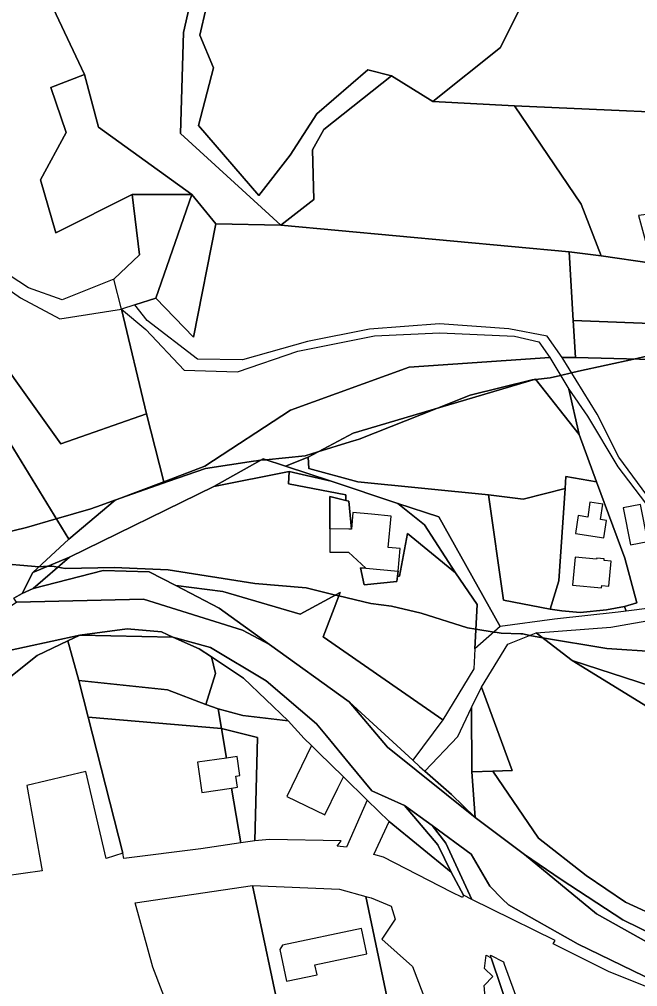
# Model space of a CAD drawing. Extents: x -477304 to -465429, y -1159113 to -1149210.
# Drawn here: x -472284.9 to -472081.2, y -1153414.3 to -1153095.4 of the extents above; entities that cross this region are included whole.
import ezdxf

# ---------------------------------------------------------------- set-up
doc = ezdxf.new("R2010")
doc.units = 0
for name, color, linetype in [('BPEJ_s', 7, 'Continuous'), ('orna_s', 7, 'Continuous'), ('PUPFL_s', 7, 'Continuous'), ('sad_s', 7, 'Continuous'), ('trav_porost_s', 7, 'Continuous'), ('voda_s', 7, 'Continuous'), ('zahrada_s', 7, 'Continuous')]:
    doc.layers.add(name, color=color, linetype=linetype)

msp = doc.modelspace()

# ---------------------------------------------------------------- linework, layer by layer
at = {"layer": 'BPEJ_s'}
for points in [[(-472298.47, -1153266.74), (-472282.57, -1153262.89), (-472272.72, -1153260.03), (-472261.32, -1153256.73), (-472257.95, -1153255.54), (-472253.38, -1153253.93), (-472235.63, -1153247.69), (-472223.53, -1153243.42), (-472207.75, -1153241), (-472206.77, -1153240.9), (-472205.43, -1153240.76), (-472204.38, -1153240.66), (-472203.65, -1153240.59), (-472190.75, -1153239.3), (-472186.55, -1153238), (-472175.9, -1153234.7), (-472172.9, -1153233.77), (-472147.14, -1153223.59), (-472136.34, -1153219.32), (-472115.93, -1153214.22), (-472115.22, -1153214.14), (-472114.8, -1153214.09), (-472109.98, -1153213.58), (-472106.54, -1153212.76), (-472102.94, -1153211.91), (-472100.64, -1153211.36), (-472082.44, -1153207.39), (-472077.67, -1153206.35)], [(-472077.67, -1153206.35), (-472082.44, -1153207.39), (-472100.64, -1153211.36), (-472102.94, -1153211.91), (-472106.54, -1153212.76), (-472109.98, -1153213.58), (-472114.8, -1153214.09), (-472115.22, -1153214.14), (-472115.93, -1153214.22), (-472136.34, -1153219.32), (-472147.14, -1153223.59), (-472172.9, -1153233.77), (-472175.9, -1153234.7), (-472186.55, -1153238), (-472190.75, -1153239.3), (-472203.65, -1153240.59), (-472204.38, -1153240.66), (-472205.43, -1153240.76), (-472206.77, -1153240.9), (-472207.75, -1153241), (-472223.53, -1153243.42), (-472235.63, -1153247.69), (-472253.38, -1153253.93), (-472257.95, -1153255.54), (-472261.32, -1153256.73), (-472272.72, -1153260.03), (-472282.57, -1153262.89), (-472298.47, -1153266.74)], [(-472128.45, -1153297.39), (-472134.46, -1153296.47), (-472137.19, -1153296.05), (-472152.49, -1153291.16), (-472162.27, -1153288.82), (-472169.07, -1153287.97), (-472179.63, -1153285.44), (-472180.71, -1153285.18), (-472190.33, -1153282.87), (-472207.33, -1153281.38), (-472235.81, -1153276.92), (-472253.67, -1153276.07), (-472269.82, -1153276.49), (-472272.18, -1153276.02), (-472274.07, -1153275.64), (-472275.65, -1153275.72), (-472278.32, -1153275.85), (-472278.41, -1153275.85), (-472293.75, -1153274.54)], [(-472293.75, -1153274.54), (-472278.41, -1153275.85), (-472278.32, -1153275.85), (-472275.65, -1153275.72), (-472274.07, -1153275.64), (-472272.18, -1153276.02), (-472269.82, -1153276.49), (-472253.67, -1153276.07), (-472235.81, -1153276.92), (-472207.33, -1153281.38), (-472190.33, -1153282.87), (-472180.71, -1153285.18), (-472179.63, -1153285.44), (-472169.07, -1153287.97), (-472162.27, -1153288.82), (-472152.49, -1153291.16), (-472137.19, -1153296.05), (-472134.46, -1153296.47), (-472128.45, -1153297.39), (-472127.42, -1153297.55), (-472126.14, -1153297.75), (-472119.62, -1153297.95), (-472119.33, -1153297.96), (-472119.03, -1153298.02), (-472116.68, -1153298.48), (-472112.54, -1153299.28), (-472112.48, -1153299.29), (-472091.28, -1153302.85), (-472074.7, -1153303.91)], [(-471942.49, -1153307.74), (-471962.9, -1153306.67), (-472000.31, -1153309.01), (-472013.48, -1153307.52), (-472033.89, -1153307.74), (-472036.05, -1153307.52), (-472049.29, -1153306.2), (-472059.39, -1153305.19), (-472067.9, -1153305.4), (-472074.7, -1153303.91), (-472091.28, -1153302.85), (-472112.48, -1153299.29), (-472112.54, -1153299.28), (-472116.68, -1153298.48), (-472119.03, -1153298.02), (-472119.33, -1153297.96), (-472119.62, -1153297.95), (-472126.14, -1153297.75), (-472127.42, -1153297.55), (-472128.45, -1153297.39)]]:
    msp.add_lwpolyline(points, dxfattribs=at)
at = {"layer": 'orna_s'}
for points in [[(-472130.33, -1153252.17), (-472173.3, -1153247.87), (-472189.53, -1153243.42), (-472189.74, -1153239.69), (-472174.85, -1153231.79), (-472114.85, -1153214.03), (-472100.42, -1153232.24), (-472094.67, -1153247.84), (-472104.77, -1153246.11), (-472105.08, -1153250.04), (-472118.89, -1153253.55)], [(-472262.21, -1153325.44), (-472265.26, -1153313.38), (-472236.05, -1153316.44), (-472223.42, -1153321.23), (-472219.4, -1153322.76), (-472218.3, -1153329.18)], [(-472250.84, -1153370.35), (-472262.21, -1153325.44), (-472218.3, -1153329.18), (-472216.66, -1153338.94), (-472226.15, -1153340.3), (-472224.71, -1153350.27), (-472214.99, -1153348.88), (-472211.95, -1153366.94), (-472225.05, -1153368.87), (-472250.42, -1153372.03)], [(-472122.68, -1153424.7), (-472129.43, -1153404.81), (-472129.69, -1153403.88), (-472125.37, -1153406.16), (-472125.12, -1153406.85), (-472119.04, -1153423.75)]]:
    msp.add_lwpolyline(points, close=True, dxfattribs=at)
at = {"layer": 'PUPFL_s'}
for points in [[(-472213.29, -1153019.68), (-472220.01, -1153052.22), (-472230.83, -1153099.69), (-472231.8, -1153133.05), (-472198.68, -1153163.26), (-472220.11, -1153162.83), (-472228.05, -1153153.14), (-472258.78, -1153130.96), (-472263.42, -1153113.62), (-472273.69, -1153091.67), (-472272.97, -1153005.53)], [(-472200.27, -1153019.42), (-472193.28, -1153023.44), (-472204.7, -1153044.67), (-472205.38, -1153059.61), (-472219.14, -1153073.5), (-472225.45, -1153100.58), (-472220.88, -1153111.4), (-472225.86, -1153130.36), (-472205.93, -1153153.5), (-472195.62, -1153140.15), (-472186.86, -1153126.57), (-472170.01, -1153111.99), (-472162.28, -1153113.98), (-472184.56, -1153131.65), (-472188.26, -1153138.37), (-472187.82, -1153154.75), (-472198.68, -1153163.26), (-472231.8, -1153133.05), (-472230.83, -1153099.69), (-472220.01, -1153052.22), (-472213.29, -1153019.68), (-472193.61, -1153008.07)], [(-472263.42, -1153113.62), (-472258.78, -1153130.96), (-472228.05, -1153153.14), (-472247.67, -1153153.16), (-472272.87, -1153165.76), (-472277.93, -1153148.32), (-472269.45, -1153132.66), (-472274.47, -1153117.83)], [(-472103.71, -1153172.08), (-472198.68, -1153163.26), (-472187.82, -1153154.75), (-472188.26, -1153138.37), (-472184.56, -1153131.65), (-472162.28, -1153113.98), (-472148.64, -1153122.47), (-472121.74, -1153123.88), (-472099.75, -1153156.32), (-472093.13, -1153173.4)], [(-472242.99, -1153225.44), (-472237.24, -1153247.9), (-472253.36, -1153253.92), (-472268.6, -1153266.75), (-472306.2, -1153205.49), (-472320.7, -1153197.58), (-472346.31, -1153164.26), (-472333.31, -1153148.52), (-472271.19, -1153235.38)], [(-472169.55, -1153197.56), (-472189.9, -1153201.6), (-472211.36, -1153207.6), (-472226.24, -1153207.47), (-472242.78, -1153194.67), (-472246.86, -1153189.55), (-472239.9, -1153187.26), (-472227.53, -1153200.21), (-472220.11, -1153162.83), (-472198.68, -1153163.26), (-472103.71, -1153172.08), (-472102.37, -1153194.66), (-472101.64, -1153206.91), (-472106.01, -1153206.91), (-472110.95, -1153199.86), (-472123.6, -1153197.4), (-472146.45, -1153195.78)], [(-472042.64, -1153197.01), (-472102.37, -1153194.66), (-472103.71, -1153172.08), (-472093.13, -1153173.4), (-472076.63, -1153175.77), (-472046.32, -1153187.19), (-472027.37, -1153208.77), (-472042.64, -1153208.39)], [(-472237.24, -1153247.9), (-472242.99, -1153225.44), (-472251.18, -1153190.97), (-472243.25, -1153197.68), (-472230.62, -1153211.01), (-472213.01, -1153211.64), (-472193.16, -1153204.79), (-472167.85, -1153199.69), (-472146.3, -1153198.79), (-472121.68, -1153199.86), (-472113.74, -1153201.72), (-472110.09, -1153206.82), (-472156.45, -1153210.08), (-472195.51, -1153224.2), (-472223.79, -1153242.65)], [(-472220.8, -1153249.4), (-472268.39, -1153272.71), (-472280.45, -1153277.71), (-472268.6, -1153266.75), (-472253.36, -1153253.92), (-472237.24, -1153247.9), (-472223.79, -1153242.65), (-472195.51, -1153224.2), (-472156.45, -1153210.08), (-472110.09, -1153206.82), (-472103.82, -1153217.33), (-472100.42, -1153232.24), (-472114.85, -1153214.03), (-472174.85, -1153231.79), (-472189.74, -1153239.69), (-472197.14, -1153242.74), (-472204.57, -1153240.28)], [(-472268.39, -1153272.71), (-472280.28, -1153283.08), (-472283.94, -1153284.69), (-472280.45, -1153277.71)]]:
    msp.add_lwpolyline(points, close=True, dxfattribs=at)
msp.add_lwpolyline([(-472306.2, -1153205.49), (-472268.6, -1153266.75), (-472280.45, -1153277.71), (-472283.94, -1153284.69), (-472286.68, -1153286.23)], dxfattribs=at)
at = {"layer": 'sad_s'}
msp.add_lwpolyline([(-472240.85, -1153407.9), (-472246.71, -1153386.63), (-472208.01, -1153380.92), (-472198.02, -1153428.24), (-472194.38, -1153427.4), (-472192.46, -1153437.24), (-472198.89, -1153447.13), (-472223.06, -1153456.67), (-472226.91, -1153444.86), (-472234.25, -1153425.38)], close=True, dxfattribs=at)
at = {"layer": 'trav_porost_s'}
for points in [[(-472301.19, -1153008.8), (-472272.97, -1153005.53), (-472273.69, -1153091.67), (-472263.42, -1153113.62), (-472274.47, -1153117.83), (-472269.45, -1153132.66), (-472277.93, -1153148.32), (-472272.87, -1153165.76), (-472247.67, -1153153.16), (-472245.35, -1153172.98), (-472253.8, -1153181.05), (-472270.76, -1153187.82), (-472281.85, -1153183.88), (-472303.92, -1153169.53)], [(-472076.57, -1153254.34), (-472087.33, -1153239.77), (-472094.53, -1153225.58), (-472106.01, -1153206.91), (-472101.64, -1153206.91), (-472042.64, -1153208.39)], [(-472056.36, -1153286.9), (-472084.97, -1153290.5), (-472085.48, -1153288.96), (-472081.44, -1153287.81), (-472085.37, -1153273.05), (-472094.67, -1153247.84), (-472100.42, -1153232.24), (-472103.82, -1153217.33), (-472097.7, -1153226.27), (-472087.69, -1153242.94), (-472078.57, -1153254.86)]]:
    msp.add_lwpolyline(points, dxfattribs=at)
for points in [[(-472151.69, -1153058.22), (-472118.41, -1153088.65), (-472126.35, -1153104.62), (-472148.64, -1153122.47), (-472162.28, -1153113.98), (-472170.01, -1153111.99), (-472186.86, -1153126.57), (-472195.62, -1153140.15), (-472205.93, -1153153.5), (-472225.86, -1153130.36), (-472220.88, -1153111.4), (-472225.45, -1153100.58), (-472219.14, -1153073.5), (-472205.38, -1153059.61), (-472204.7, -1153044.67)], [(-472037.23, -1153176.33), (-472039.31, -1153148.66), (-472045.62, -1153140.01), (-472042.96, -1153127.43), (-472121.74, -1153123.88), (-472148.64, -1153122.47), (-472126.35, -1153104.62), (-472118.41, -1153088.65), (-472108.74, -1153069.2), (-472107.23, -1153065.78), (-472025.06, -1153084.11), (-471931.66, -1153083.65), (-471929.62, -1153168.67), (-471935.19, -1153181.89), (-471942.19, -1153198.49), (-471933.83, -1153207.33), (-471917.7, -1153217.13), (-471919.47, -1153226.9), (-471923.26, -1153226.47), (-471927.6, -1153225.69), (-471934.26, -1153221.29), (-471953.26, -1153210.41), (-471985.75, -1153193.11)], [(-472039.31, -1153148.66), (-472043.8, -1153155.34), (-472080.87, -1153160.05), (-472076.63, -1153175.77), (-472093.13, -1153173.4), (-472099.75, -1153156.32), (-472121.74, -1153123.88), (-472042.96, -1153127.43), (-472045.62, -1153140.01)], [(-472284.51, -1153187.23), (-472271.57, -1153194.16), (-472251.18, -1153190.97), (-472242.99, -1153225.44), (-472271.19, -1153235.38), (-472333.31, -1153148.52), (-472306.08, -1153172.02)], [(-472239.9, -1153187.26), (-472246.86, -1153189.55), (-472251.18, -1153190.97), (-472253.8, -1153181.05), (-472245.35, -1153172.98), (-472247.67, -1153153.16), (-472228.05, -1153153.14)], [(-472239.9, -1153187.26), (-472228.05, -1153153.14), (-472220.11, -1153162.83), (-472227.53, -1153200.21)], [(-472102.37, -1153194.66), (-472042.64, -1153197.01), (-472042.64, -1153208.39), (-472101.64, -1153206.91)], [(-472197.14, -1153242.74), (-472182.19, -1153247.69), (-472195.99, -1153244.42), (-472220.8, -1153249.4), (-472204.57, -1153240.28)], [(-472146.62, -1153259.46), (-472160.19, -1153254.97), (-472182.19, -1153247.69), (-472197.14, -1153242.74), (-472189.74, -1153239.69), (-472189.53, -1153243.42), (-472173.3, -1153247.87), (-472130.33, -1153252.17), (-472125.37, -1153286.83), (-472109.93, -1153289.88), (-472106.15, -1153290.39), (-472100.08, -1153291), (-472091.4, -1153290.09), (-472085.48, -1153288.96), (-472084.97, -1153290.5), (-472087.52, -1153290.82), (-472108.5, -1153293.12), (-472126.45, -1153295.62)], [(-472159.64, -1153278.96), (-472156.99, -1153264.86), (-472141.16, -1153277.9), (-472134.06, -1153288.35), (-472134.78, -1153302.98), (-472135.12, -1153309.54), (-472145.33, -1153326.3), (-472184.76, -1153299.01), (-472179.23, -1153284.37), (-472192.38, -1153291.53), (-472217.88, -1153284.08), (-472233.37, -1153282.08), (-472242.08, -1153277.59), (-472257.29, -1153277.14), (-472280.28, -1153283.08), (-472268.39, -1153272.71), (-472220.8, -1153249.4), (-472195.99, -1153244.42), (-472196.2, -1153248.56), (-472177.36, -1153252.18), (-472177.32, -1153254.03), (-472182.61, -1153252.75), (-472182.53, -1153263.41), (-472182.62, -1153271.01), (-472176.39, -1153271.08), (-472170.7, -1153276.35), (-472172.49, -1153276.19), (-472171.23, -1153281.82), (-472160.51, -1153280.75), (-472160.28, -1153278.98)], [(-472163.35, -1153269.51), (-472162.38, -1153259.16), (-472168.84, -1153258.55), (-472174.97, -1153257.98), (-472175.49, -1153263.52), (-472176.28, -1153254.28), (-472177.32, -1153254.03), (-472177.36, -1153252.18), (-472196.2, -1153248.56), (-472195.99, -1153244.42), (-472182.19, -1153247.69), (-472160.19, -1153254.97), (-472151.44, -1153262.01), (-472141.16, -1153277.9), (-472156.99, -1153264.86), (-472159.64, -1153278.96), (-472160.28, -1153278.98), (-472160.06, -1153277.35), (-472159.36, -1153269.88)], [(-472091.4, -1153290.09), (-472100.08, -1153291), (-472106.15, -1153290.39), (-472109.93, -1153289.88), (-472107.12, -1153280.46), (-472105.08, -1153250.04), (-472104.77, -1153246.11), (-472094.67, -1153247.84), (-472085.37, -1153273.05), (-472081.44, -1153287.81), (-472085.48, -1153288.96)], [(-472107.12, -1153280.46), (-472109.93, -1153289.88), (-472125.37, -1153286.83), (-472130.33, -1153252.17), (-472118.89, -1153253.55), (-472105.08, -1153250.04)], [(-472151.44, -1153262.01), (-472160.19, -1153254.97), (-472146.62, -1153259.46), (-472126.45, -1153295.62), (-472134.78, -1153302.98), (-472134.06, -1153288.35), (-472141.16, -1153277.9)], [(-472097.62, -1153259.49), (-472100.76, -1153259.01), (-472101.66, -1153264.88), (-472092.29, -1153266.31), (-472091.41, -1153260.58), (-472093.36, -1153260.28), (-472092.6, -1153255.27), (-472096.88, -1153254.61)], [(-472077.84, -1153267.56), (-472080.24, -1153255.29), (-472085.93, -1153256.4), (-472083.53, -1153268.67)], [(-472092.94, -1153282.06), (-472090.63, -1153282.27), (-472089.88, -1153274.06), (-472092.23, -1153273.84), (-472092.17, -1153273.24), (-472094.63, -1153273.01), (-472094.66, -1153273.31), (-472101.77, -1153272.66), (-472102.63, -1153281.97), (-472093.01, -1153282.86)], [(-472233.37, -1153282.08), (-472217.88, -1153284.08), (-472192.38, -1153291.53), (-472179.23, -1153284.37), (-472184.76, -1153299.01), (-472145.33, -1153326.3), (-472155.26, -1153339.65), (-472176.24, -1153320.45), (-472202.44, -1153301.48), (-472219.01, -1153289.49)], [(-472055.11, -1153322.31), (-472102.72, -1153306.81), (-472114.62, -1153297.64), (-472090.01, -1153295.74), (-472056.93, -1153289.93), (-472048.96, -1153289.19), (-472049.07, -1153291.51), (-472049.74, -1153335.76), (-472054.9, -1153335.07)], [(-472265.01, -1153298.42), (-472249.36, -1153296.36), (-472238.08, -1153297.32), (-472234.32, -1153299.03)], [(-472040.28, -1153387.33), (-472043.63, -1153404.63), (-472061.23, -1153397.43), (-472085.17, -1153386.42), (-472098.17, -1153377.69), (-472113.83, -1153365.37), (-472128.86, -1153343.24), (-472122.45, -1153343.01), (-472132.61, -1153315.55), (-472123.94, -1153301.42), (-472114.62, -1153297.64), (-472102.72, -1153306.81), (-472073.58, -1153324.7), (-472054.9, -1153335.07), (-472037.02, -1153343.31), (-472036.92, -1153349.44)], [(-472277.37, -1153376.14), (-472289.84, -1153377.84), (-472298.42, -1153377.97), (-472300.61, -1153360.06), (-472303.84, -1153360.46), (-472305.35, -1153349.08), (-472303.67, -1153345.57), (-472310.2, -1153332.02), (-472311.91, -1153328.48), (-472296.6, -1153319.11), (-472279, -1153305.14), (-472268.93, -1153300.29), (-472265.26, -1153313.38), (-472262.21, -1153325.44), (-472250.84, -1153370.35), (-472256.32, -1153372.01), (-472263.03, -1153343.32), (-472282.47, -1153348)], [(-472236.05, -1153316.44), (-472265.26, -1153313.38), (-472268.93, -1153300.29), (-472265.01, -1153298.42), (-472234.32, -1153299.03), (-472225.64, -1153302.98), (-472221.55, -1153305.55), (-472220.25, -1153311.08), (-472223.42, -1153321.23)], [(-472054.9, -1153335.07), (-472073.58, -1153324.7), (-472102.72, -1153306.81), (-472055.11, -1153322.31)], [(-472128.86, -1153343.24), (-472135.76, -1153343.49), (-472135.85, -1153322.32), (-472132.61, -1153315.55), (-472122.45, -1153343.01)], [(-472135.76, -1153343.49), (-472134.73, -1153358.49), (-472142.45, -1153350.97), (-472151.28, -1153343.22), (-472140.39, -1153331.81), (-472135.85, -1153322.32)], [(-472135.76, -1153343.49), (-472128.86, -1153343.24), (-472113.83, -1153365.37), (-472098.17, -1153377.69), (-472085.17, -1153386.42), (-472061.23, -1153397.43), (-472043.63, -1153404.63), (-472044.23, -1153407.75), (-472064.03, -1153403.08), (-472085.99, -1153392.27), (-472106.38, -1153378.96), (-472118.48, -1153370.74), (-472134.73, -1153358.49)], [(-472194.38, -1153427.4), (-472198.02, -1153428.24), (-472208.01, -1153380.92), (-472179.45, -1153382.19), (-472170.74, -1153384.55), (-472163.23, -1153420.16), (-472187.74, -1153425.86)], [(-472187.74, -1153425.86), (-472163.23, -1153420.16), (-472170.74, -1153384.55), (-472168.95, -1153385.04), (-472162.33, -1153387.74), (-472161.02, -1153392.04), (-472165.5, -1153398.68), (-472155.36, -1153407.64), (-472147.63, -1153427.73), (-472140.54, -1153436.4), (-472136.84, -1153446.09), (-472132.5, -1153452.79), (-472172.74, -1153471.5)], [(-472172.17, -1153395.18), (-472198.2, -1153400.67), (-472199.09, -1153402.11), (-472196.86, -1153412.52), (-472186.8, -1153410.4), (-472187.5, -1153407.1), (-472170.42, -1153403.5)]]:
    msp.add_lwpolyline(points, close=True, dxfattribs=at)
at = {"layer": 'voda_s'}
for points in [[(-472233.37, -1153282.08), (-472219.01, -1153289.49), (-472202.44, -1153301.48), (-472211.41, -1153296.81), (-472244, -1153286.56), (-472285.83, -1153287.56), (-472286.68, -1153286.23), (-472283.94, -1153284.69), (-472280.28, -1153283.08), (-472257.29, -1153277.14), (-472242.08, -1153277.59)], [(-472367.69, -1153353.96), (-472396.57, -1153357.56), (-472400.47, -1153358.05), (-472407.81, -1153358.3), (-472409.77, -1153346.27), (-472386, -1153342.88), (-472333.73, -1153328.99), (-472292.41, -1153304.4), (-472265.01, -1153298.42), (-472268.93, -1153300.29), (-472279, -1153305.14), (-472296.6, -1153319.11), (-472311.91, -1153328.48), (-472316.69, -1153331.41), (-472327.12, -1153338.47), (-472335.42, -1153342.99), (-472344.39, -1153347.21)], [(-472225.64, -1153302.98), (-472234.32, -1153299.03), (-472221.92, -1153302.46), (-472203.57, -1153313.51), (-472186.97, -1153327.63), (-472183.67, -1153331.63), (-472176.05, -1153340.87), (-472168.71, -1153349.77), (-472157.98, -1153354.53), (-472147.03, -1153367.54), (-472142.56, -1153376.51), (-472163.04, -1153359.86), (-472170.23, -1153352.83), (-472178.12, -1153345.11), (-472186.32, -1153337.08), (-472188.63, -1153334.83), (-472191.07, -1153332.44), (-472196.32, -1153326.66), (-472211.03, -1153312.59), (-472221.55, -1153305.55)], [(-472134.73, -1153358.49), (-472163.55, -1153335.38), (-472176.24, -1153320.45), (-472155.26, -1153339.65), (-472153, -1153341.71), (-472151.28, -1153343.22), (-472142.45, -1153350.97)], [(-472157.98, -1153354.53), (-472148.85, -1153361.23), (-472144.36, -1153367), (-472135.76, -1153385.56), (-472138.52, -1153384.2), (-472142.56, -1153376.51), (-472147.03, -1153367.54)], [(-472075.59, -1153412.5), (-472058.13, -1153419.36), (-472030.7, -1153423.73), (-472029.35, -1153431.46), (-472042.22, -1153427.26), (-472063.06, -1153420.36), (-472090.72, -1153409.29), (-472108.95, -1153400.24), (-472108.28, -1153399.08), (-472129.3, -1153388.74), (-472135.76, -1153385.56), (-472144.36, -1153367), (-472148.85, -1153361.23), (-472135.99, -1153370.66), (-472129.89, -1153381.17), (-472125.66, -1153385.45), (-472123.7, -1153387.29), (-472100.73, -1153400.3)], [(-472094.68, -1153390.32), (-472118.48, -1153370.74), (-472106.38, -1153378.96), (-472085.99, -1153392.27), (-472064.03, -1153403.08), (-472044.23, -1153407.75), (-472044.41, -1153408.94), (-472074.55, -1153401.64)]]:
    msp.add_lwpolyline(points, close=True, dxfattribs=at)
for points in [[(-472517.76, -1153414.65), (-472514.75, -1153410.06), (-472511.05, -1153404.47), (-472497.21, -1153389.92), (-472481.81, -1153365.69), (-472466.76, -1153353.49), (-472457.55, -1153344.2), (-472432.4, -1153339.33), (-472395.06, -1153334.02), (-472362.39, -1153329.82), (-472335.54, -1153323.07), (-472316.37, -1153307.17), (-472285.83, -1153287.56), (-472244, -1153286.56), (-472211.41, -1153296.81), (-472202.44, -1153301.48), (-472176.24, -1153320.45), (-472163.55, -1153335.38), (-472134.73, -1153358.49), (-472118.48, -1153370.74), (-472094.68, -1153390.32), (-472074.55, -1153401.64), (-472044.41, -1153408.94), (-471975.45, -1153424.53)], [(-472058.13, -1153419.36), (-472075.59, -1153412.5), (-472100.73, -1153400.3), (-472123.7, -1153387.29), (-472125.66, -1153385.45), (-472129.89, -1153381.17), (-472135.99, -1153370.66), (-472148.85, -1153361.23), (-472157.98, -1153354.53), (-472168.71, -1153349.77), (-472176.05, -1153340.87), (-472183.67, -1153331.63), (-472186.97, -1153327.63), (-472203.57, -1153313.51), (-472221.92, -1153302.46), (-472234.32, -1153299.03), (-472238.08, -1153297.32), (-472249.36, -1153296.36), (-472265.01, -1153298.42), (-472292.41, -1153304.4)]]:
    msp.add_lwpolyline(points, dxfattribs=at)
at = {"layer": 'zahrada_s'}
for points in [[(-472182.53, -1153263.41), (-472182.61, -1153252.75), (-472177.32, -1153254.03), (-472176.28, -1153254.28), (-472175.49, -1153263.52), (-472176.3, -1153263.48)], [(-472172.49, -1153276.19), (-472170.7, -1153276.35), (-472160.06, -1153277.35), (-472160.28, -1153278.98), (-472160.51, -1153280.75), (-472171.23, -1153281.82)], [(-472220.25, -1153311.08), (-472221.55, -1153305.55), (-472211.03, -1153312.59), (-472196.32, -1153326.66), (-472211.27, -1153324.91), (-472219.4, -1153322.76), (-472223.42, -1153321.23)], [(-472178.9, -1153366.18), (-472202.49, -1153365.79), (-472207.3, -1153366.25), (-472206.39, -1153332.12), (-472218.3, -1153329.18), (-472219.4, -1153322.76), (-472211.27, -1153324.91), (-472196.32, -1153326.66), (-472191.07, -1153332.44), (-472188.63, -1153334.83), (-472196.76, -1153351.6), (-472184.22, -1153357.68), (-472179.95, -1153348.87), (-472178.12, -1153345.11), (-472170.23, -1153352.83), (-472177.1, -1153368.32), (-472180.17, -1153368.01)], [(-472214.99, -1153348.88), (-472213, -1153348.59), (-472213.54, -1153344.87), (-472212.24, -1153344.69), (-472213.13, -1153338.43), (-472216.66, -1153338.94), (-472218.3, -1153329.18), (-472206.39, -1153332.12), (-472207.3, -1153366.25), (-472211.95, -1153366.94)], [(-472142.54, -1153383.16), (-472164.91, -1153371.64), (-472168.11, -1153370.77), (-472163.04, -1153359.86), (-472142.56, -1153376.51), (-472138.52, -1153384.2), (-472138.86, -1153384.94)], [(-472129.15, -1153426.54), (-472131.05, -1153421.62), (-472131.69, -1153413.93), (-472128.87, -1153410.91), (-472131.63, -1153408.35), (-472131.03, -1153403.97), (-472129.43, -1153404.81), (-472122.68, -1153424.7), (-472128.33, -1153426.16), (-472126.32, -1153433.92), (-472118.37, -1153431.86), (-472115.39, -1153438.24), (-472111.55, -1153439.7), (-472126.84, -1153443.43)]]:
    msp.add_lwpolyline(points, close=True, dxfattribs=at)

doc.saveas('drawing.dxf')
